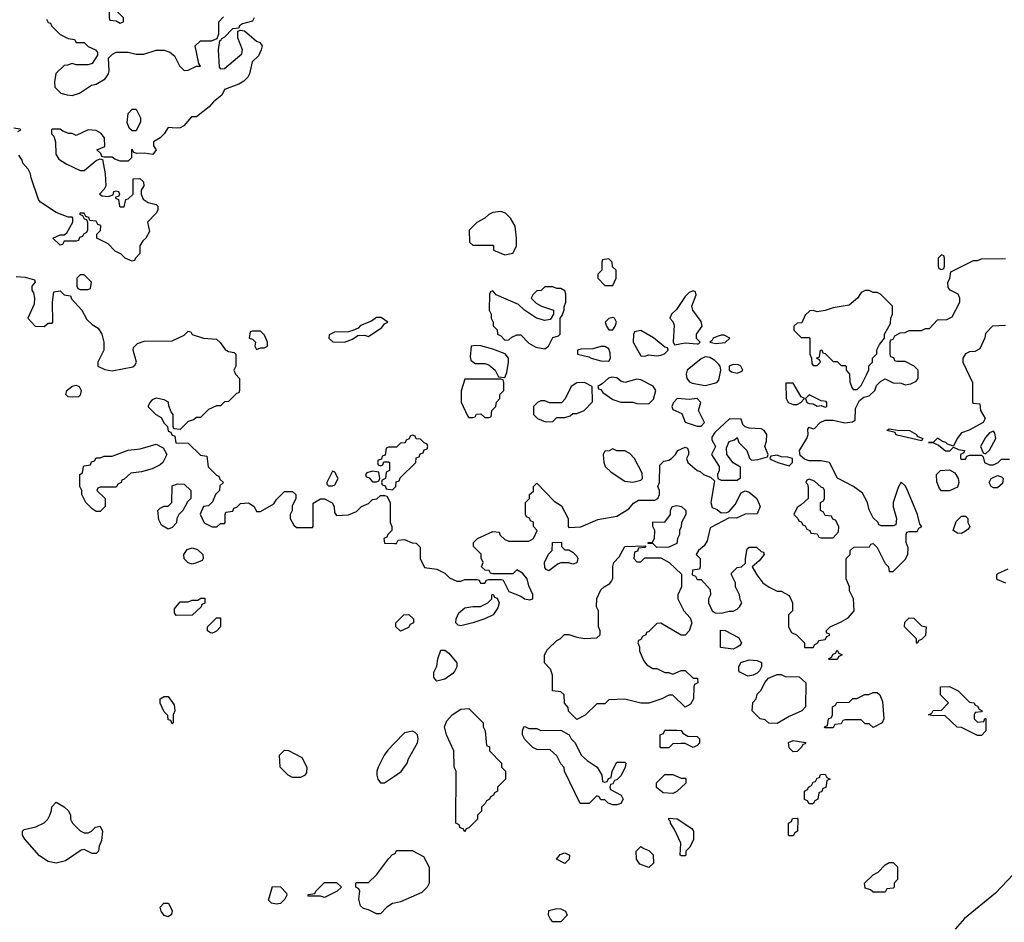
# Model space of a CAD drawing. Header units: inches. Extents: x 2380249 to 2585472, y 382747 to 546448.
# Tile 389 of 626: x 2488128 to 2493044, y 455175 to 459680. Entities that reach past the tile are written whole.
import ezdxf

# ---------------------------------------------------------------- set-up
doc = ezdxf.new("R2010")
doc.units = ezdxf.units.IN
doc.header["$MEASUREMENT"] = 0
doc.layers.add('C4485', color=7, linetype='Continuous')
doc.layers.add('C4495', color=7, linetype='Continuous')

msp = doc.modelspace()

# ---------------------------------------------------------------- linework, layer by layer
at = {"layer": 'C4485', "color": 4, "elevation": 48}
for points in [[(2488590, 459746), (2488578, 459742), (2488574, 459730), (2488574, 459690), (2488578, 459678), (2488610, 459674), (2488630, 459662), (2488646, 459670), (2488646, 459690)], [(2488690, 459126), (2488676.4, 459136.4), (2488664.7, 459164.7), (2488668.9, 459211.1), (2488690, 459234), (2488710, 459234), (2488731.3, 459190), (2488731.3, 459170), (2488710, 459126)], [(2488450, 458406), (2488430, 458406), (2488414, 458390), (2488414, 458350), (2488418, 458338), (2488430, 458334), (2488470, 458334), (2488482, 458338), (2488486, 458370)], [(2489910, 458194), (2489884.5, 458175.5), (2489830, 458154), (2489818.8, 458141.2), (2489792, 458128), (2489770, 458122), (2489699.6, 458120.4), (2489672.7, 458107.3), (2489672, 458090), (2489691.6, 458071.6), (2489750, 458071.3), (2489790, 458086), (2489816.4, 458103.6), (2489850, 458104.7), (2489870, 458098), (2489935.5, 458144.5), (2489950, 458162), (2489966, 458170), (2489932.9, 458192.9)], [(2489330, 458126), (2489290, 458126), (2489278, 458122), (2489274, 458090), (2489290, 458084.7), (2489304.7, 458070), (2489302, 458050), (2489310, 458034), (2489330, 458042), (2489350, 458042), (2489366, 458050), (2489366, 458070), (2489350, 458106)], [(2488390, 457795.3), (2488370, 457798), (2488358, 457810), (2488364, 457830), (2488390, 457850.7), (2488410, 457856.3), (2488424.7, 457850), (2488434.8, 457830), (2488430, 457806), (2488422, 457798)], [(2488510, 457226), (2488490, 457238), (2488458, 457270), (2488438, 457310), (2488438, 457330), (2488428, 457350), (2488428, 457410), (2488442, 457418), (2488446, 457450), (2488450, 457454), (2488482, 457458), (2488487.3, 457472.7), (2488502, 457478), (2488510, 457494), (2488530, 457494), (2488550, 457502), (2488590, 457502), (2488670, 457531.3), (2488730, 457538), (2488810, 457562), (2488843.6, 457543.6), (2488862, 457510), (2488842, 457470), (2488830, 457458), (2488790, 457438), (2488736.9, 457423.1), (2488683.6, 457416.4), (2488650, 457386), (2488638, 457382), (2488634, 457370), (2488618, 457362), (2488610, 457346), (2488530, 457346), (2488518, 457342), (2488514, 457330), (2488554, 457290), (2488554, 457250), (2488530, 457226)], [(2489690, 457426), (2489662, 457370), (2489662, 457362), (2489670, 457354), (2489690, 457354), (2489702, 457358), (2489718, 457390), (2489702, 457422)], [(2489890, 457426), (2489862, 457418), (2489854, 457410), (2489858, 457398), (2489872.7, 457392.7), (2489890, 457374), (2489910, 457374), (2489922, 457378), (2489926, 457390), (2489922, 457422)], [(2488870, 457138), (2488836.4, 457156.4), (2488823.1, 457183.1), (2488818, 457230), (2488830, 457242), (2488850, 457252), (2488870, 457252), (2488888, 457270), (2488890, 457354), (2488916.4, 457363.6), (2488950, 457362), (2488982, 457330), (2488982, 457290), (2488966.4, 457273.6), (2488942, 457230), (2488922, 457210), (2488912, 457190), (2488911.6, 457168.4), (2488890, 457146)], [(2488990, 456962), (2488970, 456968.7), (2488949, 456989), (2488948, 457010), (2488964.7, 457035.3), (2488990, 457044.7), (2489015.3, 457035.3), (2489042, 457010), (2489044.7, 456990), (2489038.8, 456981.2), (2489010, 456968.7)], [(2488910, 456706), (2488900.4, 456720.4), (2488900.4, 456739.6), (2488930, 456774), (2488970, 456774), (2488990, 456782), (2489018, 456782), (2489032.7, 456792.7), (2489052.7, 456792.7), (2489052.7, 456767.3), (2489038, 456762), (2489034, 456750), (2488990, 456708)], [(2489090, 456618), (2489080.4, 456620.4), (2489066, 456630), (2489066, 456650), (2489110, 456694), (2489130, 456694), (2489131.3, 456650), (2489110, 456628)], [(2488890, 456166), (2488882, 456182), (2488870, 456186), (2488867.3, 456207.3), (2488850, 456226), (2488828.9, 456268.9), (2488829.1, 456290.9), (2488850, 456302), (2488870, 456302), (2488899.6, 456259.6), (2488902, 456230), (2488894, 456210), (2488894, 456170)], [(2489490, 455898), (2489468, 455910), (2489428.9, 455948.9), (2489426, 456010), (2489450, 456034), (2489470, 456032), (2489536.9, 455996.9), (2489562, 455950), (2489559.6, 455920.4), (2489550, 455908), (2489530, 455898)], [(2488450, 455622), (2488470, 455622), (2488486, 455630), (2488506, 455650), (2488530, 455654), (2488542, 455630), (2488536.9, 455583.1), (2488525.4, 455554.6), (2488522, 455530), (2488510, 455518), (2488490, 455518), (2488450, 455538), (2488435.3, 455535.3), (2488357.4, 455482.6), (2488310, 455469.6), (2488270, 455478.9), (2488227, 455507), (2488154, 455590), (2488142, 455610), (2488142, 455630), (2488150, 455638), (2488209, 455651), (2488250, 455672), (2488268, 455690), (2488278, 455710), (2488287.3, 455732.7), (2488288.4, 455751.6), (2488310, 455774), (2488350, 455752), (2488371.1, 455731.1), (2488382, 455710), (2488382, 455690), (2488392, 455670), (2488430, 455632)], [(2489410, 455265.2), (2489386, 455270), (2489370, 455286), (2489390, 455354), (2489430, 455352), (2489459.6, 455319.6), (2489462, 455310), (2489452, 455290), (2489430, 455269)], [(2489650, 455298), (2489630, 455306), (2489570, 455306), (2489566, 455310), (2489570, 455314), (2489602, 455318), (2489606, 455330), (2489650, 455374), (2489710, 455374), (2489734, 455350), (2489714, 455330), (2489670, 455308)], [(2488870, 455202), (2488849.4, 455209.4), (2488834, 455230), (2488828.7, 455250), (2488848, 455270), (2488870.7, 455270), (2488890, 455232), (2488886, 455214)]]:
    msp.add_lwpolyline(points, close=True, dxfattribs=at)
at = {"layer": 'C4485', "color": 4}
for points, elevation in [([(2489299, 459690), (2489290, 459672), (2489240.4, 459659.6), (2489226, 459650), (2489222, 459638), (2489190, 459634), (2489150, 459592), (2489135.3, 459584.7), (2489130, 459574), (2489126, 459574), (2489119, 459530), (2489123.2, 459443.2), (2489130, 459435.3), (2489150, 459437), (2489237.6, 459510), (2489240.3, 459530), (2489217.1, 459590), (2489218, 459622), (2489230, 459628), (2489250, 459624), (2489310, 459573.2), (2489326.3, 459566.3), (2489339, 459550), (2489334, 459530), (2489320.2, 459499.8), (2489289.2, 459470), (2489275.3, 459410), (2489266.6, 459393.4), (2489247.3, 459372.7), (2489222, 459358), (2489150, 459331), (2489137.2, 459302.8), (2489095.3, 459270), (2489074.8, 459245.2), (2489010, 459196), (2488985.6, 459194.4), (2488948, 459150), (2488930, 459141), (2488910, 459138), (2488870, 459142), (2488849.2, 459110), (2488830, 459090.8), (2488795.3, 459070), (2488795.3, 459050), (2488808.7, 459030), (2488792.1, 459007.9), (2488750, 459014), (2488712.7, 459012.7), (2488698, 459018), (2488690, 459034), (2488686, 459030), (2488686, 458990), (2488670, 458974), (2488630, 458974), (2488603.6, 458983.6), (2488590, 458994), (2488550, 458994), (2488538, 458998), (2488532.7, 459012.7), (2488514, 459030), (2488552.7, 459047.3), (2488551.3, 459090), (2488533.2, 459113.2), (2488510, 459126.8), (2488469.3, 459130.7), (2488410, 459102), (2488390, 459112), (2488372.7, 459112.7), (2488343.6, 459123.6), (2488330, 459134), (2488290, 459134), (2488286, 459130), (2488286, 459110), (2488298, 459098), (2488306, 459070), (2488308.4, 459008.4), (2488323.1, 458983.1), (2488360.2, 458960.2), (2488430, 458928), (2488450, 458928), (2488510, 458978), (2488530, 458986), (2488542, 458982), (2488555.3, 458910), (2488558, 458850), (2488550, 458834), (2488526, 458810), (2488540.4, 458800.4), (2488570, 458798), (2488594, 458806), (2488598, 458822), (2488610, 458826), (2488622, 458822), (2488626, 458810), (2488622, 458798), (2488606, 458794), (2488606, 458790), (2488622, 458782), (2488626, 458750), (2488630, 458746), (2488650, 458746), (2488658, 458782), (2488670, 458786), (2488694, 458810), (2488694, 458886), (2488727.3, 458887.3), (2488746, 458870), (2488748, 458850), (2488735.3, 458830), (2488735.3, 458810), (2488744.7, 458784.7), (2488770, 458768), (2488810, 458758), (2488818, 458750), (2488818, 458730), (2488810, 458714), (2488766, 458670), (2488776.4, 458623.6), (2488758, 458590), (2488743.1, 458576.9), (2488728.4, 458551.6), (2488727.3, 458512.7), (2488706, 458490), (2488702, 458478), (2488690, 458474), (2488654, 458490), (2488634, 458510), (2488605.4, 458525.4), (2488570, 458562), (2488514, 458590), (2488514, 458610), (2488531.6, 458628.4), (2488532.7, 458652.7), (2488518, 458658), (2488510, 458674), (2488478, 458678), (2488472.7, 458692.7), (2488458, 458698), (2488450, 458714), (2488430, 458714), (2488426, 458710), (2488442, 458702), (2488450, 458686), (2488462, 458682), (2488466, 458670), (2488466, 458630), (2488462, 458618), (2488446, 458610), (2488442, 458598), (2488427.3, 458592.7), (2488422, 458578), (2488410, 458574), (2488350, 458574), (2488342, 458558), (2488330, 458554), (2488294, 458590), (2488330, 458606), (2488350, 458606), (2488363.6, 458616.4), (2488394, 458670), (2488394, 458690), (2488390, 458694), (2488370, 458694), (2488310, 458718), (2488232, 458770), (2488222, 458782), (2488184.7, 458890), (2488182, 458910), (2488170, 458934), (2488143.6, 458963.6), (2488139.6, 458979.6), (2488123.6, 459003.6)], 48), ([(2488262, 459682), (2488270, 459666), (2488282, 459662), (2488286, 459650), (2488330, 459606), (2488370, 459586), (2488402, 459582), (2488410, 459566), (2488450, 459566), (2488470, 459546), (2488506, 459530), (2488516.4, 459516.4), (2488516.4, 459503.6), (2488490, 459462), (2488470, 459454), (2488410, 459454), (2488390, 459462), (2488367.3, 459452.7), (2488350, 459452), (2488309, 459411), (2488302, 459370), (2488304, 459344), (2488334, 459314), (2488364.7, 459304.7), (2488390, 459301.2), (2488426.4, 459313.6), (2488486.4, 459353.6), (2488510, 459359), (2488554.4, 459385.6), (2488570.9, 459409.1), (2488575.3, 459424.7), (2488572, 459488), (2488591.6, 459508.4), (2488610, 459518), (2488670, 459518), (2488710, 459508), (2488748.4, 459508.4), (2488810, 459528.7), (2488850, 459528.7), (2488878, 459518), (2488900.4, 459500.4), (2488926, 459450), (2488950, 459426), (2488970, 459428), (2489010, 459448), (2489031.6, 459448.4), (2489022, 459462), (2489004.7, 459550), (2489030, 459575.3), (2489085.4, 459574.6), (2489114, 459586), (2489122, 459610), (2489122, 459670), (2489145.4, 459694.6)], 48), ([(2488118, 459122), (2488134, 459130), (2488130, 459134), (2488098, 459138)], 48), ([(2488110, 458398), (2488154.6, 458394.6), (2488202, 458382), (2488206, 458370), (2488188, 458350), (2488188, 458330), (2488196.4, 458316.4), (2488202, 458290), (2488200.4, 458259.6), (2488168, 458190), (2488206, 458150), (2488250, 458148), (2488270, 458166), (2488290, 458166), (2488294, 458170), (2488292, 458270), (2488298, 458322), (2488330, 458326), (2488350, 458306), (2488382, 458302), (2488387.3, 458287.3), (2488438, 458230), (2488463.1, 458183.1), (2488490, 458158), (2488520.4, 458140.4), (2488538, 458110), (2488548, 458070), (2488548, 458030), (2488518, 457970), (2488518, 457950), (2488553.8, 457933.8), (2488590, 457927.3), (2488692.8, 457947.2), (2488703.7, 457956.3), (2488710.5, 457970), (2488694.8, 458030), (2488696.9, 458043.1), (2488716.9, 458063.1), (2488750, 458075.3), (2488890, 458078), (2488950, 458106), (2488970, 458126), (2488982, 458122), (2488988.4, 458108.4), (2489046, 458090), (2489110, 458086), (2489129.6, 458069.6), (2489154.5, 458034.5), (2489170, 458024), (2489199, 458019), (2489208, 458010), (2489208, 457950), (2489198, 457930), (2489206, 457910), (2489226, 457890), (2489226, 457830), (2489222, 457818), (2489210, 457814), (2489170, 457774), (2489150, 457772), (2489130, 457752), (2489110, 457752), (2489070, 457734), (2489030, 457694), (2489010, 457694), (2488996.4, 457683.6), (2488970, 457674), (2488930, 457634), (2488898, 457638), (2488894, 457650), (2488894, 457710), (2488883.6, 457723.6), (2488872.7, 457752.7), (2488871.3, 457771.3), (2488850, 457782), (2488810, 457791), (2488790, 457782), (2488778, 457770), (2488769.1, 457750.9), (2488770, 457748), (2488808, 457710), (2488834.6, 457694.6), (2488850, 457666), (2488866, 457650), (2488870, 457626), (2488882, 457622), (2488887.3, 457607.3), (2488902, 457602), (2488907.3, 457567.3), (2488970, 457566), (2489030, 457506), (2489062, 457502), (2489068.4, 457448.4), (2489110, 457406), (2489122, 457402), (2489127.3, 457387.3), (2489146, 457370), (2489127.3, 457352.7), (2489126, 457330), (2489106, 457310), (2489090, 457274), (2489070, 457254), (2489046, 457250), (2489028.4, 457211.6), (2489048.9, 457168.9), (2489088.4, 457148.4), (2489111.6, 457148.4), (2489130, 457166), (2489150, 457166), (2489154, 457170), (2489154, 457210), (2489158, 457222), (2489192.7, 457227.3), (2489198, 457242), (2489212.7, 457247.3), (2489230, 457266), (2489270, 457268), (2489298, 457250), (2489310, 457226), (2489330, 457226), (2489396.9, 457263.1), (2489410, 457286), (2489450, 457326), (2489490, 457326), (2489506, 457310), (2489506, 457290), (2489488.4, 457251.6), (2489488, 457230), (2489478, 457210), (2489478, 457190), (2489496.4, 457156.4), (2489510, 457146), (2489590, 457146), (2489594, 457150), (2489592.7, 457267.3), (2489630, 457288), (2489650, 457288), (2489688.4, 457268.4), (2489698, 457250), (2489700.4, 457220.4), (2489710, 457206), (2489770, 457208), (2489810, 457226), (2489834, 457250), (2489870, 457266), (2489890, 457286), (2489911.6, 457288.4), (2489930, 457306), (2489950, 457306), (2489962, 457302), (2489978, 457270), (2489978, 457170), (2489986, 457150), (2489986, 457130), (2489966, 457110), (2489962, 457098), (2489946, 457090), (2489950, 457068), (2490000, 457066.3)], 48), ([(2490000, 457546), (2489970, 457546), (2489958, 457542), (2489952.7, 457507.3), (2489938, 457502), (2489934, 457486), (2489918, 457482), (2489914, 457470), (2489918, 457458), (2489930, 457454), (2489942, 457458), (2489946, 457474), (2489970, 457474), (2489974, 457470), (2489974, 457430), (2489958, 457422), (2489954, 457390), (2489938, 457382), (2489934, 457370), (2489938, 457358), (2489952.7, 457352.7), (2489958, 457338), (2489990, 457334), (2490000, 457344)], 48), ([(2490000, 456069.2), (2489965.9, 456034.1), (2489948.2, 456010), (2489917.3, 455950), (2489910.8, 455930), (2489911, 455910), (2489916, 455890), (2489930, 455871.3), (2489950, 455871.3), (2489970, 455884.7), (2490000, 455904.9)], 52), ([(2490000, 455270.8), (2489990, 455268.7), (2489962, 455250), (2489930, 455218), (2489910, 455218), (2489870, 455238), (2489844.7, 455244.7), (2489830, 455258), (2489822, 455290), (2489826, 455330), (2489822, 455342), (2489806, 455350), (2489806, 455370), (2489810, 455374), (2489870, 455374), (2489910, 455412), (2489969, 455491), (2489990, 455514), (2490000, 455517.3)], 48)]:
    msp.add_lwpolyline(points, dxfattribs=dict(at, elevation=elevation))
at = {"layer": 'C4495', "color": 4, "elevation": 48}
for points in [[(2490530, 458722), (2490490, 458718), (2490470, 458708), (2490451, 458689), (2490410, 458668), (2490372, 458630), (2490374, 458570), (2490390, 458554), (2490490, 458554), (2490494, 458550), (2490494, 458530), (2490550, 458506), (2490590, 458514), (2490608, 458550), (2490608.7, 458590), (2490602, 458650), (2490578, 458690), (2490553.6, 458713.6)], [(2492730, 458506), (2492714, 458490), (2492714, 458450), (2492718, 458438), (2492730, 458434), (2492742, 458438), (2492746, 458450), (2492746, 458490), (2492742, 458502)], [(2491070, 458486), (2491038, 458482), (2491034, 458470), (2491034, 458430), (2491014, 458410), (2491014, 458390), (2491050, 458354), (2491090, 458354), (2491106, 458390), (2491106, 458430), (2491087.3, 458447.3), (2491086, 458470)], [(2490790, 458346), (2490750, 458346), (2490731.3, 458328.7), (2490710, 458326), (2490690, 458306), (2490682, 458290), (2490706, 458266), (2490734, 458250), (2490794, 458230), (2490794, 458210), (2490782, 458190), (2490776, 458184), (2490750, 458179), (2490708, 458190), (2490648, 458230), (2490618, 458258), (2490507.3, 458307.3), (2490490, 458326), (2490478, 458322), (2490474, 458310), (2490472, 458230), (2490482, 458210), (2490482, 458190), (2490492, 458170), (2490492.7, 458152.7), (2490511.3, 458131.3), (2490514, 458110), (2490530, 458102), (2490550, 458081), (2490570, 458082.8), (2490584.5, 458095.5), (2490610, 458107.3), (2490630, 458106.8), (2490670, 458066), (2490705.8, 458045.8), (2490750, 458038), (2490769.2, 458050), (2490790, 458094), (2490818, 458102), (2490826, 458110), (2490826, 458190), (2490836.4, 458203.6), (2490847.3, 458232.7), (2490847.3, 458247.3), (2490855.3, 458270), (2490855.3, 458310), (2490850, 458326), (2490830, 458338), (2490810, 458338)], [(2491490, 458326), (2491470, 458318), (2491450, 458298), (2491407.1, 458232.9), (2491382, 458210), (2491374, 458190), (2491390, 458174), (2491395.3, 458155.3), (2491391.6, 458071.6), (2491398, 458058), (2491450, 458066.8), (2491510, 458062), (2491518, 458062), (2491526, 458070), (2491508, 458088), (2491508, 458110), (2491536, 458150), (2491530, 458174), (2491489, 458230), (2491484, 458250), (2491506, 458306), (2491502, 458322)], [(2492370, 458328), (2492350, 458328), (2492330, 458318), (2492312, 458290), (2492270, 458255.3), (2492190, 458242), (2492150, 458228.7), (2492110, 458222), (2492090, 458228), (2492072.7, 458227.3), (2492050, 458206), (2492032.7, 458167.3), (2492010, 458166), (2491994, 458150), (2491994, 458130), (2492030, 458094), (2492070, 458094), (2492074, 458090), (2492074, 458010), (2492082, 457990), (2492083.6, 457963.6), (2492090, 457954), (2492110, 457954), (2492126, 457970), (2492122, 457982), (2492106, 457990), (2492122, 457998), (2492126, 458030), (2492132.7, 458032.7), (2492138, 458018), (2492150, 458014), (2492190, 457974), (2492210, 457974), (2492230, 457954), (2492250, 457954), (2492254, 457950), (2492254, 457930), (2492271.6, 457911.6), (2492272.7, 457872.7), (2492283.6, 457843.6), (2492290, 457834), (2492310, 457834), (2492330, 457854), (2492358, 457910), (2492367.3, 457932.7), (2492368.4, 457951.6), (2492386, 457970), (2492386, 457990), (2492407.3, 458012.7), (2492408.4, 458031.6), (2492420.4, 458059.6), (2492446, 458090), (2492446, 458110), (2492476.4, 458163.6), (2492478, 458190), (2492486, 458210), (2492486, 458250), (2492426, 458310), (2492410, 458318), (2492390, 458318)], [(2491090, 458194), (2491070, 458188), (2491052, 458170), (2491058, 458150), (2491070, 458132), (2491090, 458132), (2491102, 458150), (2491108, 458170), (2491098, 458190)], [(2491230, 458128), (2491198, 458122), (2491192, 458108), (2491191.3, 458070), (2491230, 458002), (2491250, 458001), (2491270, 458006.8), (2491310, 458002.8), (2491330, 458006), (2491348.4, 458011.6), (2491366, 458030), (2491362, 458042), (2491350, 458046), (2491292.5, 458092.5)], [(2491630, 458106), (2491610, 458099.3), (2491591.3, 458090), (2491583.6, 458076.4), (2491574, 458070), (2491604.5, 458064.5), (2491650, 458068.2), (2491673.2, 458090), (2491645.6, 458105.6)], [(2490406, 458054), (2490382, 458050), (2490376.9, 457996.9), (2490381, 457981), (2490390, 457972), (2490404.7, 457964.7), (2490450, 457964.7), (2490470, 457958), (2490502, 457930), (2490518, 457898), (2490550, 457894), (2490560.4, 457919.6), (2490569, 457970), (2490568.7, 457990), (2490552, 458012), (2490490, 458036), (2490430, 458051.5)], [(2491050, 458049), (2491030, 458048.7), (2490990, 458038), (2490930, 458035.3), (2490914, 458030), (2490914, 458010), (2490970, 457998), (2490982, 457990), (2491030, 457977.6), (2491070, 457976), (2491078, 457990), (2491076.6, 458016.6), (2491070, 458038)], [(2491550, 457997.2), (2491530, 457987.8), (2491460.5, 457930), (2491455.8, 457910), (2491459.5, 457890), (2491472.8, 457872.8), (2491485.3, 457865.3), (2491550, 457853.7), (2491590, 457863.8), (2491608.7, 457870), (2491619, 457881), (2491629.3, 457930), (2491626, 457950), (2491619.1, 457959.1), (2491598.6, 457978.6), (2491573.4, 457993.4)], [(2491690, 457959.3), (2491671.3, 457950), (2491671.3, 457930), (2491682, 457922), (2491710, 457916), (2491730, 457924.7), (2491738, 457930), (2491728.7, 457950), (2491716.6, 457956.6)], [(2490530, 457886), (2490350, 457886), (2490331.6, 457828.4), (2490331.6, 457771.6), (2490363.6, 457703.6), (2490370, 457694), (2490390, 457694), (2490402, 457698), (2490408.4, 457711.6), (2490430, 457712), (2490450, 457694), (2490470, 457694), (2490482, 457698), (2490486, 457730), (2490506, 457750), (2490508.4, 457771.6), (2490526, 457790), (2490526, 457810), (2490546, 457830), (2490546, 457870), (2490542, 457882)], [(2490948.4, 457868.4), (2490910, 457868), (2490882, 457850), (2490851.6, 457788.4), (2490832.7, 457767.3), (2490772.7, 457767.3), (2490750, 457778), (2490730, 457778), (2490714, 457770), (2490694, 457750), (2490694, 457710), (2490714, 457690), (2490752.7, 457672.7), (2490790, 457674), (2490810, 457694), (2490850, 457694), (2490876.4, 457703.6), (2490890, 457714), (2490910, 457714), (2490946, 457730), (2490987.3, 457772.7), (2490986, 457850)], [(2491084.4, 457895.6), (2491068.4, 457891.6), (2491036.9, 457863.1), (2491014, 457850), (2491018, 457838), (2491030, 457834), (2491039.6, 457819.6), (2491090, 457784.7), (2491130, 457771.3), (2491190, 457771), (2491210, 457764.7), (2491270, 457762), (2491293.2, 457786.8), (2491303.7, 457830), (2491291.5, 457851.5), (2491230, 457882.4), (2491210, 457886), (2491150, 457869.3), (2491130, 457876), (2491110, 457891.8)], [(2491990, 457866), (2491954, 457866), (2491955.5, 457790), (2491965.5, 457770), (2491990, 457759.3), (2492010, 457759.1), (2492029, 457770), (2492046, 457790), (2492030, 457798)], [(2492070, 457808), (2492052, 457790), (2492058, 457770), (2492070, 457764), (2492090, 457762.8), (2492110, 457751.3), (2492130, 457754), (2492150, 457746.8), (2492158, 457750), (2492158, 457770), (2492154, 457774), (2492130, 457778)], [(2491510, 457788.7), (2491470, 457784), (2491411.3, 457788.7), (2491392, 457770), (2491384.7, 457750), (2491390, 457734), (2491434.4, 457714.4), (2491451.6, 457671.6), (2491510, 457651.3), (2491530, 457652), (2491548, 457670), (2491518, 457730), (2491528.7, 457770)], [(2491672.7, 457687.3), (2491599.6, 457620.4), (2491583.6, 457596.4), (2491583.6, 457583.6), (2491602, 457550), (2491582, 457510), (2491621, 457450), (2491621, 457430), (2491612, 457410), (2491614, 457390), (2491630, 457382), (2491710, 457382), (2491727.3, 457392.7), (2491727.3, 457447.3), (2491690, 457468), (2491659, 457510), (2491656.4, 457543.6), (2491670, 457574), (2491696.4, 457583.6), (2491710, 457594), (2491718, 457570), (2491758, 457530), (2491771.6, 457491.6), (2491782, 457482), (2491814.6, 457485.4), (2491862, 457498), (2491866, 457510), (2491848.7, 457550), (2491856.4, 457576.4), (2491858, 457610), (2491846, 457630), (2491830, 457638), (2491770, 457642), (2491750, 457648), (2491739, 457659), (2491730, 457686)], [(2492630, 457578), (2492510, 457606.6), (2492502, 457610), (2492499, 457619), (2492458, 457630), (2492470, 457638), (2492510.6, 457630.6), (2492571.3, 457630), (2492606, 457610), (2492610, 457602), (2492638, 457590)], [(2492990, 457626), (2492970, 457618), (2492950, 457595.3), (2492926, 457550), (2492938, 457518), (2492950, 457514), (2492970, 457532), (2493002, 457590), (2492996.4, 457616.4)], [(2491090, 457538), (2491071.6, 457528.4), (2491050, 457526), (2491042, 457510), (2491044.7, 457470), (2491052, 457450), (2491081.4, 457421.4), (2491150, 457376), (2491188.9, 457371.1), (2491230, 457382), (2491238, 457390), (2491236.4, 457416.4), (2491198, 457490), (2491174.6, 457514.6), (2491150, 457528), (2491110, 457528)], [(2491910, 457506), (2491878, 457502), (2491874, 457490), (2491883.6, 457483.6), (2491914, 457470), (2491970, 457454), (2491986, 457470), (2491986, 457490), (2491963.6, 457496.4), (2491930, 457498)], [(2492730, 457328), (2492720.4, 457340.4), (2492707.3, 457372.7), (2492706, 457410), (2492726, 457430), (2492770, 457434), (2492798, 457418), (2492814, 457390), (2492818, 457370), (2492810, 457346), (2492770, 457328)], [(2492070, 457386), (2492058, 457382), (2492054, 457370), (2492062, 457362), (2492065.4, 457345.4), (2492064.7, 457290), (2492030, 457258), (2492010, 457246), (2491994, 457210), (2492014, 457190), (2492018, 457178), (2492030, 457174), (2492038, 457158), (2492050, 457154), (2492058, 457138), (2492074, 457130), (2492078, 457118), (2492110, 457114), (2492118, 457098), (2492130, 457094), (2492190, 457094), (2492216.4, 457123.6), (2492218, 457150), (2492202, 457182), (2492187.3, 457187.3), (2492182, 457202), (2492150, 457206), (2492142, 457222), (2492126, 457230), (2492126, 457270), (2492142, 457278), (2492146, 457290), (2492146, 457330), (2492142, 457342), (2492130, 457346), (2492096.4, 457376.4)], [(2492990, 457344), (2492978, 457350), (2492968, 457370), (2492978, 457390), (2493010, 457404.7), (2493030, 457398), (2493038, 457390), (2493035.3, 457364.7), (2493010, 457344)], [(2491310, 457046), (2491290, 457066), (2491266, 457066), (2491266, 457070), (2491288, 457072), (2491298, 457090), (2491299, 457130), (2491289.1, 457150.9), (2491290, 457174), (2491350, 457172), (2491378, 457210), (2491378, 457230), (2491386, 457250), (2491410, 457256), (2491432, 457250), (2491454, 457230), (2491454, 457210), (2491432, 457170), (2491431.1, 457148.9), (2491422, 457130), (2491422, 457110), (2491412, 457090), (2491410, 457066), (2491370, 457048)], [(2492830, 457115.3), (2492810, 457118), (2492788.7, 457130), (2492804.7, 457175.3), (2492830, 457202), (2492850, 457202), (2492862, 457190), (2492862, 457170), (2492872, 457150), (2492863.6, 457136.4), (2492850, 457128)], [(2490850, 457034), (2490870, 457034), (2490890, 457022), (2490910, 457002), (2490914.8, 456990), (2490910, 456968.7), (2490890, 456962), (2490869.1, 456969.1), (2490830, 456969), (2490816, 456964), (2490770, 456928.7), (2490756.4, 456936.4), (2490750, 456946), (2490748, 456970), (2490768.4, 457011.6), (2490786, 457030), (2490788.7, 457071.3), (2490832.7, 457072.7), (2490834, 457050)], [(2491210, 456974), (2491230, 456974), (2491250, 456994), (2491330, 456994), (2491371.1, 456971.1), (2491432.7, 456912.7), (2491432, 456850), (2491414, 456810), (2491414, 456790), (2491444.7, 456730), (2491475.3, 456695.3), (2491484.7, 456670), (2491470.9, 456629.1), (2491450, 456608), (2491430, 456608.7), (2491330, 456668), (2491310, 456666), (2491270, 456626), (2491258, 456622), (2491254, 456610), (2491238, 456602), (2491230, 456586), (2491218, 456582), (2491214, 456570), (2491222, 456550), (2491222, 456530), (2491242, 456482), (2491259.6, 456459.6), (2491290, 456442), (2491310, 456442), (2491350, 456422), (2491370, 456422), (2491390, 456414), (2491430, 456432), (2491451.1, 456431.1), (2491490, 456394), (2491512.7, 456392.7), (2491514, 456370), (2491498, 456362), (2491494, 456350), (2491492, 456290), (2491476.9, 456263.1), (2491450, 456248), (2491390, 456308), (2491370, 456308), (2491334, 456290), (2491270, 456268.7), (2491230, 456268.7), (2491150, 456288), (2491070, 456286), (2491050, 456266), (2491010, 456266), (2490951.1, 456208.9), (2490910, 456188), (2490868.4, 456228.4), (2490867.3, 456247.3), (2490848.4, 456268.4), (2490846, 456310), (2490830, 456326), (2490788, 456330), (2490788.4, 456408.4), (2490779, 456439), (2490748, 456470), (2490748, 456510), (2490763.1, 456536.9), (2490810, 456582), (2490826, 456590), (2490848.4, 456611.6), (2490870, 456612), (2490910, 456598), (2490950, 456592), (2491010, 456594), (2491026, 456610), (2491026, 456630), (2491018, 456650), (2491018, 456730), (2491008, 456750), (2491008.9, 456791.1), (2491030, 456834), (2491046, 456850), (2491074.6, 456865.4), (2491083.1, 456876.9), (2491089.1, 456890.9), (2491089.5, 456950.5), (2491094, 456970), (2491120.7, 456999.3), (2491150, 457051), (2491254, 457054), (2491250, 457046), (2491218, 457042), (2491212.7, 457027.3), (2491198, 457022), (2491194, 456990)], [(2490330, 456655.3), (2490318, 456658), (2490306, 456670), (2490308, 456690), (2490320.2, 456719.8), (2490350, 456744.7), (2490390, 456751.3), (2490428.4, 456751.6), (2490466, 456770), (2490486, 456790), (2490486, 456810), (2490492.7, 456812.7), (2490498, 456798), (2490512.7, 456792.7), (2490522, 456770), (2490515.3, 456744.7), (2490491.3, 456710), (2490450.6, 456689.4), (2490390, 456669.2)], [(2490030, 456628), (2490006, 456650), (2490006, 456670), (2490046, 456710), (2490071.6, 456711.6), (2490094, 456690), (2490094, 456670), (2490078, 456662), (2490070, 456646)], [(2492610, 456566), (2492606, 456570), (2492606, 456590), (2492546, 456650), (2492547.3, 456672.7), (2492570, 456694), (2492592.7, 456692.7), (2492630, 456654), (2492654, 456650), (2492650, 456606), (2492630, 456586), (2492618, 456582)], [(2491690, 456538), (2491627.3, 456547.3), (2491627.3, 456632.7), (2491650, 456632), (2491716.9, 456596.9), (2491732, 456570), (2491723.6, 456556.4), (2491710, 456548)], [(2490210, 456378), (2490196.4, 456396.4), (2490196.4, 456423.6), (2490210, 456454), (2490215.3, 456490), (2490230, 456534), (2490250, 456534), (2490270, 456518), (2490310.8, 456470), (2490310.7, 456450), (2490300.7, 456430), (2490290, 456417.2), (2490250, 456389.2)], [(2492170, 456486), (2492166, 456490), (2492182, 456498), (2492190, 456514), (2492202, 456518), (2492210, 456534), (2492218, 456518), (2492234, 456510), (2492218, 456502), (2492210, 456486)], [(2491763.1, 456403.1), (2491723.1, 456423.1), (2491718, 456430), (2491718, 456450), (2491729, 456471), (2491770, 456484.7), (2491810, 456482), (2491831.1, 456471.1), (2491832, 456450), (2491822, 456430), (2491810, 456418), (2491790, 456408)], [(2491910, 456168), (2491868.4, 456168.4), (2491850, 456186), (2491826, 456190), (2491786, 456230), (2491788.4, 456271.6), (2491806, 456290), (2491810, 456314), (2491830, 456334), (2491848.4, 456371.6), (2491867.3, 456392.7), (2491910, 456412), (2491930, 456412), (2491950, 456402), (2492019.6, 456399.6), (2492054, 456370), (2492052, 456250), (2492034, 456230), (2491970, 456202)], [(2492910, 456174), (2492942, 456178), (2492947.3, 456192.7), (2492951.6, 456191.6), (2492951.3, 456130), (2492930, 456108), (2492910, 456108), (2492830, 456148), (2492808.4, 456148.4), (2492747.3, 456207.3), (2492690, 456206), (2492666, 456210), (2492682, 456218), (2492688.4, 456231.6), (2492730, 456234), (2492766, 456270), (2492726, 456310), (2492726, 456350), (2492770, 456352), (2492814, 456330), (2492870, 456274), (2492894, 456270), (2492898, 456258), (2492910, 456254), (2492918, 456238), (2492934, 456230), (2492930, 456226), (2492898, 456222), (2492894, 456210), (2492894, 456190)], [(2492390, 456148), (2492370, 456166), (2492350, 456166), (2492330, 456186), (2492250, 456186), (2492238, 456182), (2492230, 456166), (2492198, 456162), (2492190, 456146), (2492150, 456146), (2492146, 456150), (2492162, 456158), (2492166, 456190), (2492182, 456198), (2492186, 456210), (2492186, 456250), (2492202, 456258), (2492207.3, 456272.7), (2492270, 456274), (2492288.4, 456291.6), (2492307.3, 456292.7), (2492348.4, 456311.6), (2492367.3, 456312.7), (2492390, 456322), (2492410, 456322), (2492422, 456310), (2492436.9, 456276.9), (2492442, 456190), (2492434, 456170)], [(2490350, 455626), (2490342, 455642), (2490327.3, 455647.3), (2490322, 455662), (2490306, 455670), (2490308, 455930), (2490298, 455950), (2490295.3, 456030), (2490259, 456110), (2490249.2, 456150), (2490260.2, 456179.8), (2490288, 456210), (2490330, 456238), (2490370, 456242), (2490442, 456170), (2490442, 456150), (2490452, 456130), (2490458, 456058), (2490474, 456050), (2490474, 456030), (2490534, 455970), (2490534, 455950), (2490554, 455930), (2490554, 455890), (2490514, 455850), (2490514, 455830), (2490498, 455822), (2490494, 455810), (2490478, 455802), (2490474, 455790), (2490458, 455782), (2490452.7, 455767.3), (2490434, 455750), (2490434, 455730), (2490414, 455710), (2490414, 455690), (2490370, 455646), (2490358, 455642)], [(2490670, 456142), (2490710, 456142), (2490730, 456132), (2490830, 456134), (2490871.3, 456111.3), (2490882, 456090), (2490902, 456070), (2490932, 456010), (2490962, 455982), (2491012, 455950), (2491034, 455910), (2491038, 455878), (2491050, 455874), (2491062, 455878), (2491067.3, 455892.7), (2491082, 455898), (2491086, 455930), (2491110, 455974), (2491150, 455974), (2491154, 455970), (2491151.6, 455948.4), (2491130, 455906), (2491110, 455886), (2491098, 455882), (2491090, 455866), (2491078, 455862), (2491074, 455850), (2491078, 455838), (2491132, 455810), (2491142, 455790), (2491130, 455768.7), (2491110, 455762), (2491090, 455762), (2491066, 455770), (2491050, 455786), (2491030, 455786), (2491022, 455802), (2491010, 455806), (2490971.6, 455768.4), (2490927.3, 455767.3), (2490848, 455930), (2490847.3, 455947.3), (2490830, 455966), (2490810, 456006), (2490776.4, 456036.4), (2490710, 456038), (2490690, 456048), (2490650, 456088), (2490638, 456110), (2490638, 456130), (2490646, 456150), (2490650, 456152)], [(2491490, 456048), (2491450, 456068), (2491430, 456068), (2491390, 456066), (2491370, 456046), (2491330, 456046), (2491326, 456050), (2491326, 456110), (2491342, 456118), (2491350, 456134), (2491410, 456134), (2491430, 456132), (2491439.6, 456119.6), (2491463.6, 456103.6), (2491510, 456102), (2491522, 456090), (2491522, 456070), (2491510, 456058)], [(2491990, 456026), (2491970, 456046), (2491967.3, 456072.7), (2491990, 456082), (2492052.7, 456072.7), (2492050, 456066), (2492038, 456062), (2492034, 456050), (2492010, 456028)], [(2491430, 455894), (2491450, 455894), (2491454, 455890), (2491454, 455870), (2491410, 455828), (2491390, 455818), (2491340.4, 455820.4), (2491307.3, 455847.3), (2491308.4, 455871.6), (2491350, 455912), (2491390, 455912)], [(2492070, 455766), (2492062, 455782), (2492047.3, 455787.3), (2492046, 455830), (2492062, 455838), (2492066, 455850), (2492082, 455858), (2492090, 455874), (2492102, 455878), (2492110, 455894), (2492122, 455898), (2492127.3, 455912.7), (2492150, 455914), (2492158, 455898), (2492174, 455890), (2492158, 455882), (2492152.7, 455847.3), (2492138, 455842), (2492132.7, 455827.3), (2492118, 455822), (2492114, 455790), (2492098, 455782), (2492090, 455766)], [(2491430, 455506), (2491426, 455510), (2491429, 455570), (2491398, 455638), (2491378, 455670), (2491378, 455678), (2491370, 455686), (2491370, 455694), (2491410.9, 455690.9), (2491483.6, 455643.6), (2491492, 455630), (2491491.6, 455588.4), (2491474, 455550), (2491454, 455530), (2491454, 455510), (2491450, 455506)], [(2491970, 455606), (2491966, 455610), (2491966, 455670), (2491982, 455678), (2491987.3, 455692.7), (2492010, 455694), (2492014, 455690), (2492012, 455630), (2491998, 455622), (2491990, 455606)], [(2491270, 455448.7), (2491224.7, 455464.7), (2491208, 455490), (2491206, 455530), (2491230, 455554), (2491243.6, 455543.6), (2491270, 455534), (2491291.6, 455511.6), (2491292, 455470)], [(2490850, 455468.7), (2490808, 455490), (2490827.3, 455512.7), (2490850, 455522), (2490874, 455510), (2490872, 455490)], [(2492390, 455326), (2492376.4, 455336.4), (2492350, 455346), (2492346, 455370), (2492390, 455412), (2492414.6, 455425.4), (2492450, 455462), (2492470, 455474), (2492490, 455474), (2492511.6, 455451.6), (2492511.6, 455388.4), (2492494, 455370), (2492494, 455350), (2492490, 455346), (2492458, 455342), (2492450, 455326)], [(2490790, 455178), (2490778, 455190), (2490768, 455210), (2490770, 455234), (2490810, 455244.7), (2490830, 455242), (2490854, 455230), (2490862, 455210), (2490830, 455178)]]:
    msp.add_lwpolyline(points, close=True, dxfattribs=at)
at = {"layer": 'C4495', "color": 4}
for points, elevation in [([(2490000, 457066.3), (2490010, 457066), (2490018, 457082), (2490050, 457086), (2490088.4, 457068.4), (2490107.3, 457067.3), (2490127.3, 457047.3), (2490128, 456990), (2490150, 456946), (2490210, 456938), (2490250, 456918), (2490274.6, 456894.6), (2490310, 456878), (2490330, 456878), (2490350, 456886), (2490410, 456886), (2490422, 456882), (2490428.4, 456868.4), (2490450, 456868), (2490458, 456882), (2490470, 456886), (2490530, 456886), (2490542, 456882), (2490570, 456826), (2490630, 456802), (2490649.3, 456789.3), (2490675.3, 456784.7), (2490690.5, 456789.5), (2490690.9, 456810.9), (2490670, 456854), (2490662, 456890), (2490638, 456918), (2490610, 456934), (2490590, 456914), (2490490, 456914), (2490478, 456918), (2490471.6, 456931.6), (2490452.7, 456932.7), (2490434, 456950), (2490442, 456970), (2490432.7, 456992.7), (2490431.6, 457011.6), (2490394, 457050), (2490394, 457070), (2490414, 457090), (2490490, 457126), (2490522, 457122), (2490527.3, 457107.3), (2490550, 457086), (2490570, 457078), (2490670, 457078), (2490694, 457090), (2490712, 457130), (2490694, 457150), (2490692.7, 457172.7), (2490678, 457178), (2490672.7, 457192.7), (2490658, 457198), (2490654, 457210), (2490654, 457270), (2490674, 457290), (2490674, 457310), (2490692.7, 457327.3), (2490694, 457350), (2490710, 457366), (2490796.4, 457276.4), (2490833.6, 457253.6), (2490866, 457190), (2490866, 457150), (2490870, 457146), (2490930, 457148), (2491015.3, 457184.7), (2491110, 457202.7), (2491170, 457239.3), (2491192.4, 457267.6), (2491218, 457282), (2491298.8, 457281.2), (2491314, 457290), (2491322, 457310), (2491322, 457330), (2491314, 457350), (2491322, 457370), (2491323.6, 457456.4), (2491343.6, 457476.4), (2491370, 457482), (2491382, 457490), (2491402, 457510), (2491414, 457530), (2491450, 457546), (2491462, 457542), (2491467.3, 457527.3), (2491468, 457510), (2491458, 457490), (2491464, 457470), (2491510, 457429.2), (2491525.2, 457425.2), (2491542, 457410), (2491577.2, 457397.2), (2491598, 457378), (2491579, 457270), (2491585.2, 457245.2), (2491610, 457235.3), (2491630, 457218), (2491659.6, 457220.4), (2491670, 457226), (2491699.8, 457260.2), (2491730, 457318), (2491750, 457328.7), (2491770, 457322), (2491808, 457290), (2491826, 457250), (2491810, 457214), (2491750, 457212), (2491707.3, 457192.7), (2491670, 457194), (2491576.4, 457143.6), (2491561.2, 457078.8), (2491545.2, 457054.8), (2491518, 457030), (2491506, 457010), (2491526, 456990), (2491526, 456950), (2491522, 456938), (2491487.3, 456932.7), (2491486, 456910), (2491502, 456902), (2491510, 456886), (2491530, 456886), (2491576.4, 456836.4), (2491578, 456810), (2491568, 456790), (2491568, 456770), (2491586, 456730), (2491600.4, 456720.4), (2491630, 456718), (2491670, 456728), (2491690, 456728), (2491710, 456738), (2491722, 456750), (2491734, 456770), (2491725.4, 456785.4), (2491722, 456810), (2491702, 456850), (2491702, 456870), (2491682, 456910), (2491682, 456918), (2491710, 456946), (2491731.6, 456948.4), (2491752.7, 456967.3), (2491752, 456990), (2491761, 457039), (2491770, 457048), (2491807.3, 457047.3), (2491830, 457026), (2491842, 457022), (2491846, 457010), (2491820.4, 456979.6), (2491786, 456950), (2491808, 456910), (2491838, 456870), (2491870, 456848), (2491910, 456828), (2491930, 456828), (2491970, 456806), (2491986, 456770), (2491986, 456730), (2491966, 456710), (2491966, 456650), (2491982, 456622), (2492006, 456610), (2492046, 456570), (2492047.3, 456547.3), (2492090, 456546), (2492098, 456562), (2492114, 456570), (2492118, 456582), (2492150, 456586), (2492158, 456602), (2492172.7, 456607.3), (2492170, 456614), (2492158, 456618), (2492154, 456630), (2492174, 456650), (2492230, 456674), (2492264.7, 456695.3), (2492294, 456730), (2492292, 456790), (2492272, 456830), (2492272, 456850), (2492254, 456890), (2492254, 456990), (2492274, 457010), (2492274, 457030), (2492292.7, 457047.3), (2492371.6, 457048.4), (2492378, 457062), (2492390, 457066), (2492410, 457046), (2492450, 456966), (2492466, 456950), (2492470, 456926), (2492490, 456926), (2492550, 456986), (2492562, 457010), (2492563.6, 457043.6), (2492554, 457070), (2492554, 457110), (2492558, 457122), (2492570, 457126), (2492610, 457126), (2492618, 457142), (2492632, 457150), (2492622, 457162), (2492611.3, 457210), (2492558, 457338), (2492550, 457354), (2492530, 457372), (2492514.6, 457345.4), (2492489, 457270), (2492488.9, 457248.9), (2492506, 457190), (2492502, 457158), (2492490, 457154), (2492430, 457154), (2492418, 457158), (2492414, 457170), (2492390, 457194), (2492370, 457234), (2492362, 457270), (2492336.9, 457316.9), (2492290.8, 457350.8), (2492211.6, 457391.6), (2492171.3, 457470), (2492130, 457478), (2492070, 457478), (2492046, 457486), (2492024.7, 457504.7), (2492022, 457530), (2492058, 457590), (2492064.7, 457610), (2492063.6, 457636.4), (2492070, 457646), (2492090, 457638), (2492098, 457642), (2492124.7, 457670), (2492150, 457682), (2492190, 457681.6), (2492247.2, 457667.2), (2492287.1, 457672.9), (2492298.8, 457681.2), (2492300.7, 457739.3), (2492321, 457779), (2492343.6, 457796.4), (2492370, 457802), (2492398, 457830), (2492406, 457854), (2492425.4, 457874.6), (2492450, 457888), (2492490, 457868), (2492530, 457866), (2492550, 457858), (2492576.9, 457863.1), (2492603.6, 457876.4), (2492614, 457890), (2492614, 457930), (2492594, 457950), (2492550, 457974), (2492510, 457974), (2492498, 457978), (2492492.7, 457992.7), (2492478, 457998), (2492474, 458010), (2492474, 458070), (2492478, 458082), (2492490, 458086), (2492498, 458102), (2492523.6, 458116.4), (2492550, 458118), (2492570, 458128), (2492630, 458128), (2492650, 458138), (2492670, 458138), (2492710, 458182), (2492756.9, 458183.1), (2492783.6, 458196.4), (2492822, 458270), (2492822, 458290), (2492814, 458310), (2492774, 458330), (2492763.6, 458343.6), (2492762, 458370), (2492771.6, 458388.4), (2492778, 458422), (2492890, 458478), (2492910, 458478), (2492930, 458486), (2493050, 458488)], 48), ([(2493050, 458154), (2492986, 458150), (2492950, 458114), (2492947.3, 458092.7), (2492922, 458038), (2492896.4, 458023.6), (2492870, 458022), (2492850, 458012), (2492838, 457990), (2492838, 457970), (2492886, 457870), (2492886, 457770), (2492890, 457766), (2492922, 457762), (2492926, 457730), (2492948, 457690), (2492938, 457670), (2492869.1, 457630.9), (2492830, 457617.3), (2492809.4, 457590), (2492790, 457552), (2492761, 457561), (2492752, 457570), (2492735.3, 457575.3), (2492710, 457592), (2492690, 457572), (2492666, 457570), (2492690, 457568), (2492716.4, 457556.4), (2492750, 457528), (2492772, 457528), (2492790, 457546), (2492815.3, 457535.3), (2492846, 457530), (2492842, 457518), (2492826, 457510), (2492826, 457490), (2492830, 457486), (2492850, 457486), (2492858, 457502), (2492870, 457506), (2492930, 457506), (2492938, 457498), (2492946, 457470), (2492970, 457458), (2492990, 457458), (2493014, 457470), (2493030, 457486), (2493070, 457486)], 48), ([(2490000, 457344), (2490006, 457350), (2490007.3, 457372.7), (2490022, 457378), (2490027.3, 457392.7), (2490106, 457470), (2490107.3, 457492.7), (2490122, 457498), (2490127.3, 457512.7), (2490142, 457518), (2490147.3, 457532.7), (2490162, 457538), (2490166, 457550), (2490162, 457562), (2490147.3, 457567.3), (2490130, 457586), (2490107.3, 457587.3), (2490102, 457602), (2490090, 457606), (2490078, 457602), (2490072.7, 457587.3), (2490058, 457582), (2490052.7, 457567.3), (2490030, 457566), (2490010, 457546), (2490000, 457546)], 48), ([(2493062, 456938), (2493010, 456914), (2493006, 456910), (2493006, 456890), (2493010, 456886), (2493050, 456868.7)], 48), ([(2490000, 455904.9), (2490032.9, 455927.1), (2490062, 455970), (2490069.3, 455990.7), (2490114, 456070), (2490117.2, 456090), (2490114, 456110), (2490102.7, 456122.7), (2490089.3, 456129.3), (2490050, 456120.7), (2490000, 456069.2)], 52), ([(2490000, 455517.3), (2490002, 455518), (2490010, 455534), (2490087.3, 455532.7), (2490143.6, 455503.6), (2490172, 455450), (2490172, 455370), (2490162, 455350), (2490136, 455324), (2490030, 455277.2), (2490000, 455270.8)], 48), ([(2493090, 455415.5), (2492999.5, 455320.5), (2492845.4, 455194.6), (2492799.7, 455140.3)], 48)]:
    msp.add_lwpolyline(points, dxfattribs=dict(at, elevation=elevation))

doc.saveas('drawing.dxf')
